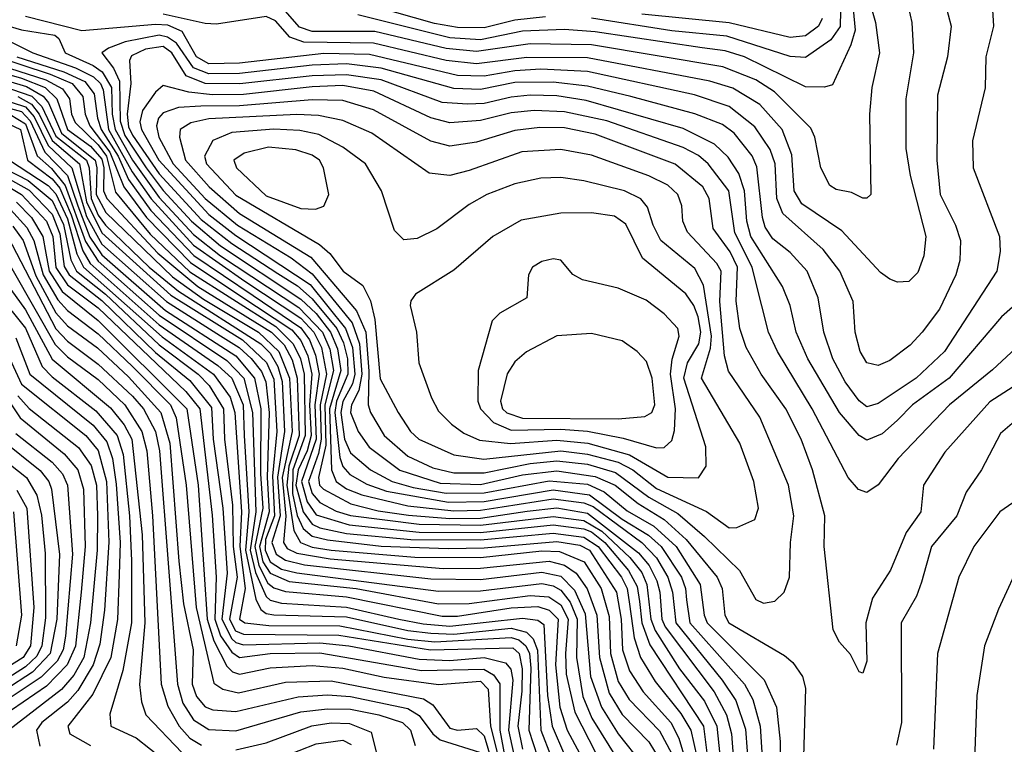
# Model space of a CAD drawing. Extents: x 501367 to 657802, y 482273 to 547541.
# Tile 657 of 714: x 626570 to 629145, y 493858 to 495752. Entities that reach past the tile are written whole.
import ezdxf

# ---------------------------------------------------------------- set-up
doc = ezdxf.new("R2010")
doc.units = 0

msp = doc.modelspace()

# ---------------------------------------------------------------- linework, layer by layer
at = {"layer": '0CON20XD'}
for points in [[(629110.3, 495835), (629116.1, 495735), (629096.1, 495655), (629094.2, 495574.2), (629061.6, 495435), (629063.3, 495365), (629131.9, 495185), (629134.2, 495145.8), (629125.3, 495095), (628987.8, 494885), (628914.3, 494815), (628815, 494748.4), (628785, 494740), (628765, 494755.2), (628728.9, 494805), (628695.9, 494865), (628672.7, 494935), (628657.6, 495025), (628629, 495095), (628585, 495143), (628539.5, 495179.5), (628519.6, 495209.6), (628512, 495235), (628497.5, 495367.5), (628485, 495396.5), (628438.4, 495455), (628407.8, 495477.8), (628335, 495506.3), (628168.5, 495551.5), (628055, 495578.6), (627965, 495588.8), (627865, 495587.6), (627775, 495569.6), (627705, 495572), (627515, 495625.7), (627425, 495636.4), (627335, 495633.3), (627145, 495611.1), (627065, 495610.3), (627025, 495626.3), (626980.3, 495690.3), (626956.6, 495706.6), (626935, 495711.9), (626845.9, 495694.1), (626802.1, 495677.9), (626785.2, 495665), (626815.4, 495625.4), (626831, 495591), (626833.1, 495486.9), (626845, 495448.9), (626900.8, 495365), (626945, 495305.9), (627019, 495225), (627095, 495161.1), (627305, 495021.5), (627345, 494983.6), (627383.2, 494935), (627401.4, 494891.4), (627410.1, 494835), (627380.4, 494735), (627385.4, 494575.4), (627397.9, 494545), (627425, 494525.3), (627465, 494509.5), (627585, 494480.7), (627705, 494468.3), (627775, 494469.4), (627831.7, 494478.3), (627965, 494499.2), (628045, 494489.3), (628069.3, 494479.3), (628197.1, 494385), (628235, 494345.1), (628265.1, 494295), (628276.8, 494255), (628285.6, 494175), (628406.9, 494025), (628442.5, 493972.5), (628467.5, 493897.5), (628480.6, 493725)], [(628881.3, 495841.3), (628902.9, 495745), (628907.3, 495665), (628887.4, 495545), (628887.4, 495415), (628898.4, 495345), (628939, 495185), (628934.3, 495135), (628918.8, 495091.2), (628895, 495068), (628865, 495065.9), (628845, 495073.3), (628821.3, 495091.3), (628719.9, 495199.9), (628615, 495270.8), (628595.1, 495305), (628588.7, 495398.7), (628563.6, 495465), (628505, 495530.7), (628435, 495572.8), (628375, 495591.4), (628055, 495652.6), (627896.6, 495653.4), (627765, 495636.7), (627685, 495645.8), (627495, 495690.9), (627313.1, 495693.1), (627276.1, 495706.1), (627238.8, 495748.8), (627215, 495760.3), (627085, 495740.7), (627055, 495741.8), (626945, 495766.8)], [(628742.9, 495845), (628754.5, 495725), (628743.4, 495686.6), (628695, 495581.5), (628674.7, 495575.3), (628625, 495576.4), (628465.3, 495655), (628415, 495670.3), (628355, 495678.2), (628075, 495720.3), (627995, 495726.5), (627885, 495722.3), (627775, 495699.1), (627695, 495704.3), (627454.5, 495764.5)], [(628981.8, 495825), (629005.9, 495735), (628995.8, 495655), (628970, 495555), (628968.4, 495385), (628977, 495295), (629017.4, 495215), (629029.7, 495175), (629027.9, 495122.1), (629017.8, 495085), (628975, 494995.5), (628930, 494935), (628898.8, 494901.2), (628845, 494860.7), (628815, 494848.2), (628785, 494854.6), (628767.8, 494885), (628754.8, 494935), (628749.5, 495015), (628714.8, 495095), (628671.1, 495151.1), (628565.8, 495245), (628550, 495285), (628545.8, 495375), (628532.4, 495412.4), (628491.9, 495471.9), (628425.4, 495525.4), (628334.8, 495555.2), (628055, 495616.2), (627932.7, 495622.7), (627865, 495618.7), (627784.6, 495604.6), (627715, 495606.6), (627485, 495661.1), (627365, 495663.5), (627145, 495638.5), (627065, 495637), (627032.2, 495655), (626995, 495720.8), (626957.5, 495737.5), (626925, 495739.9), (626732.9, 495722.9), (626585, 495760.6)], [(628787.4, 495815), (628807.5, 495745), (628818, 495665), (628798, 495575), (628792.4, 495505), (628795.6, 495295), (628785, 495285.7), (628775, 495285.6), (628745, 495300), (628705, 495308), (628688.8, 495318.8), (628664.8, 495364.8), (628648.8, 495445), (628638.4, 495468.4), (628543.5, 495563.5), (628495, 495594.6), (628408.4, 495628.4), (628065, 495686.7), (627905, 495689.1), (627765, 495668.6), (627685, 495677.1), (627498.9, 495721.1), (627335, 495721.5), (627302.1, 495732.1), (627264.2, 495775)], [(627945, 495759.3), (627865, 495750.4), (627785, 495730.7), (627715, 495731.6), (627655, 495742.3), (627504.4, 495785)], [(628716.5, 495775), (628715.8, 495734.2), (628690.7, 495699.3), (628625, 495653), (628585, 495655.9), (628418.8, 495708.8), (628275, 495723.3), (628065, 495755.7)], [(628668.5, 495755), (628659, 495735), (628625, 495709.7), (628585, 495705.6), (628425, 495744.1), (628196.5, 495766.5)], [(626508.6, 495745), (626575, 495725.8), (626661.8, 495711.8), (626672.9, 495702.9), (626689.5, 495665), (626762.5, 495632.5), (626786, 495616), (626810.5, 495575), (626812.4, 495505), (626819.9, 495465), (626865, 495385.2), (626935, 495287.5), (627025, 495190.1), (627095, 495134.8), (627299.9, 494999.9), (627361.5, 494935), (627381, 494891), (627391, 494835), (627368.1, 494745), (627370.7, 494639.3), (627351.8, 494555), (627354.5, 494535), (627364.6, 494525), (627436.2, 494486.2), (627507.8, 494467.8), (627586.6, 494456.6), (627695, 494448.1), (627775, 494449.2), (627897, 494467), (627975, 494475.9), (628055, 494461.9), (628188.3, 494358.3), (628215.6, 494325), (628236.5, 494285), (628244.3, 494255), (628249.1, 494185), (628257.5, 494165), (628385.7, 493995), (628418, 493935), (628431.6, 493885), (628441.8, 493745)], [(626137.3, 495725), (626575, 495598.9), (626636.4, 495575), (626667, 495545), (626695.6, 495465), (626755, 495421), (626785, 495387.7), (626790.5, 495365), (626789.4, 495305), (626798.2, 495285), (626931.3, 495141.3), (627035.9, 495054.1), (627228.3, 494935), (627261.6, 494901.6), (627282.9, 494862.9), (627295.7, 494815), (627300.6, 494665), (627274.2, 494585), (627268.5, 494535), (627286.7, 494416.7), (627304.1, 494385), (627335, 494373.3), (627385, 494365.4), (627603.5, 494346.5), (627775, 494346.1), (627935, 494363.8), (627981.8, 494361.8), (628045.7, 494335), (628090.8, 494265), (628111.4, 494191.4), (628115.2, 494095), (628135, 494022), (628163.5, 493975), (628242.8, 493892.8), (628275, 493832.9)], [(626423.9, 495683.9), (626649.5, 495609.5), (626707.1, 495585), (626735, 495551.7), (626741.6, 495505), (626753.5, 495475), (626805.8, 495405.8), (626842.5, 495315), (626901.4, 495235), (627017, 495117), (627142.9, 495032.9), (627281.5, 494941.5), (627305, 494913.7), (627323.2, 494873.2), (627333.7, 494825), (627328.2, 494745), (627331.9, 494665), (627321.8, 494625), (627298.3, 494575), (627292.3, 494535), (627311.7, 494465), (627335, 494433.3), (627355, 494423.5), (627425, 494408.6), (627593.1, 494393.1), (627775, 494392.5), (627965, 494410), (628045, 494399.5), (628082.7, 494375), (628143.5, 494295), (628158.6, 494265), (628165, 494224.4), (628176.4, 494136.4), (628193.6, 494085), (628231.4, 494021.4), (628298.5, 493938.5), (628325.1, 493895), (628340.5, 493825)], [(626535, 495699.9), (626604.8, 495665), (626716.5, 495626.5), (626762.9, 495602.9), (626781.7, 495585), (626788.7, 495568.7), (626802, 495465), (626864.2, 495354.2), (626913.9, 495283.9), (627025, 495162.8), (627158.9, 495068.9), (627305, 494971.5), (627339.3, 494935), (627358.9, 494895), (627372, 494825), (627355.4, 494745), (627358.4, 494655), (627351.8, 494618.2), (627325, 494545), (627335, 494513), (627355, 494489.9), (627397.3, 494467.3), (627435, 494455.5), (627615, 494432.9), (627775, 494430.4), (627965, 494453), (628045, 494442.5), (628092.1, 494415), (628165.8, 494345.8), (628196.8, 494306.8), (628210.3, 494275), (628220.6, 494185), (628231.8, 494155), (628295.3, 494055.3), (628360.6, 493970.6), (628392.8, 493905), (628415, 493694.6)], [(629231.8, 495058.2), (629137.1, 494975), (629000, 494815), (628904.3, 494745), (628865, 494705.2), (628825, 494668.9), (628785, 494652.6), (628765, 494664.8), (628713.4, 494725), (628631.3, 494865), (628600.7, 494935), (628584.4, 495005), (628564.9, 495054.9), (628481.8, 495185), (628471.7, 495225), (628465.7, 495305), (628450.3, 495350.3), (628422.7, 495392.7), (628387, 495427), (628305, 495467.5), (628051.1, 495541.1), (627975, 495552.7), (627904.9, 495554.9), (627855, 495549.9), (627785, 495533.1), (627740.8, 495530.8), (627675, 495535.8), (627515.2, 495595.2), (627425, 495608.1), (627335, 495605.6), (627145.7, 495584.3), (627055, 495585.2), (627005.3, 495605.3), (626967.6, 495665), (626945, 495681.7), (626898.9, 495675), (626862.6, 495657.4), (626857, 495645), (626860.5, 495585), (626851.2, 495505), (626855, 495472), (626865, 495449.9), (626935, 495349.1), (627045, 495229.9), (627125, 495166.6), (627245, 495088.5), (627296.4, 495056.4), (627335, 495022.4), (627399.2, 494945), (627417.1, 494907.1), (627426.9, 494865), (627428.2, 494825), (627398.9, 494755), (627394.5, 494725), (627407.3, 494607.3), (627415, 494583.8), (627433.2, 494563.1), (627477.4, 494537.4), (627529.5, 494519.5), (627691, 494491), (627785, 494492.4), (627965, 494522.7), (628060.1, 494510.1), (628145, 494445.8), (628214.3, 494404.3), (628247.8, 494375), (628300.3, 494295), (628311.1, 494265), (628313.4, 494235), (628322.3, 494175), (628465.7, 494015), (628487.5, 493975), (628506.2, 493905), (628521.9, 493658.1)], [(626562.6, 495655), (626686, 495616), (626740.7, 495590.7), (626765, 495558.3), (626773.2, 495495), (626783.3, 495465), (626827.5, 495395), (626855, 495334.5), (626913, 495253), (627025.7, 495135.7), (627180.6, 495030.6), (627305, 494946.6), (627328.1, 494915), (627344, 494875), (627352.9, 494825), (627342.2, 494745), (627345.2, 494655), (627306.7, 494545), (627321.9, 494491.9), (627345, 494457.7), (627431.6, 494431.6), (627615, 494412.4), (627775, 494411.5), (627965, 494431.4), (628045, 494421.1), (628065, 494413.2), (628100, 494385), (628162.4, 494312.4), (628185, 494270), (628190.7, 494230.7), (628196.5, 494175), (628217.6, 494117.6), (628358.1, 493905), (628386.7, 493675)], [(626155, 495627.4), (626575, 495512), (626597.8, 495487.8), (626635.9, 495405.9), (626694.8, 495344.8), (626722.2, 495265), (626753.8, 495183.8), (626785, 495137.7), (626951.6, 494991.6), (627135, 494873.3), (627183.8, 494815), (627200.4, 494735), (627199.4, 494565), (627205.7, 494475), (627185, 494375), (627195.4, 494325.4), (627219.3, 494279.3), (627235, 494267), (627265, 494257.5), (627425, 494242.9), (627675, 494192.9), (627715, 494192.5), (627855, 494214.7), (627925, 494217.5), (627955, 494208.5), (627978.4, 494185), (627970.8, 494065), (627982.1, 493955), (628001.8, 493895), (628086.9, 493735)], [(626487.4, 495607.4), (626587.7, 495577.7), (626631.8, 495551.8), (626645.2, 495535), (626679.9, 495455), (626767.6, 495385), (626772.3, 495365), (626770.3, 495295), (626795, 495248.3), (626969.6, 495079.6), (627051.1, 495021), (627194.9, 494935), (627247.5, 494885), (627275.8, 494815), (627282.3, 494675), (627256.8, 494555), (627266.2, 494453.8), (627259.9, 494385), (627269.9, 494369.9), (627295, 494357.4), (627382.3, 494342.3), (627677.4, 494317.3), (627775, 494317.9), (627955, 494336.5), (627995, 494326.4), (628025.4, 494305.4), (628054.3, 494264.3), (628079, 494195), (628085.9, 494085), (628111.6, 493991.6), (628145, 493935.5), (628215, 493863.9), (628244.9, 493815)], [(626543.7, 495625), (626638.1, 495595), (626681.7, 495571.7), (626700.4, 495545), (626705.8, 495505), (626715, 495483.4), (626775, 495424.7), (626797, 495395), (626821.1, 495301.1), (626911.2, 495191.2), (627015, 495093.2), (627239.7, 494949.7), (627285.4, 494905), (627304.3, 494865), (627314.2, 494825), (627316.7, 494665), (627284.6, 494575), (627283.4, 494513.4), (627295.7, 494455.7), (627311.6, 494421.6), (627335, 494402.2), (627375, 494391.8), (627515, 494375.6), (627690.4, 494369.6), (627785, 494371.7), (627975, 494388.2), (628035, 494377.9), (628060.3, 494365), (628131, 494255), (628142.6, 494185), (628146.6, 494105), (628165, 494050), (628200.1, 493995), (628272.4, 493915), (628293.8, 493873.8), (628310.6, 493815)], [(626497.5, 495587.5), (626601.8, 495551.8), (626628.5, 495525), (626665, 495447.5), (626744.9, 495385), (626752, 495365), (626757, 495285), (626775, 495241.2), (626794.9, 495214.9), (626908.9, 495105), (626985, 495042.1), (627200.6, 494905), (627225, 494880.4), (627245.5, 494845.5)], [(629211.8, 494928.2), (629113.5, 494836.5), (629000.9, 494745), (628867.2, 494605), (628815, 494536.1), (628785, 494515.9), (628763.4, 494523.4), (628736.6, 494555), (628642.2, 494735), (628551.5, 494885), (628527.8, 494935), (628493, 495073), (628485.3, 495105), (628440.4, 495195), (628424.4, 495305), (628370.5, 495375), (628345, 495397.3), (628305, 495417.6), (628105, 495487.7), (627995, 495511.3), (627915.3, 495514.7), (627855, 495508.7), (627775, 495488.1), (627695, 495482.8), (627645, 495495.9), (627495.9, 495565), (627415, 495579.6), (627335, 495576.8), (627155, 495556.8), (627074.3, 495555.7), (627012.3, 495562.3), (626945, 495579.6), (626925, 495562.6), (626891, 495515), (626884.6, 495485.3), (626888.5, 495465), (626933.7, 495385), (627065, 495242.7), (627135, 495187.7), (627329.6, 495059.6), (627422.3, 494945), (627440.7, 494895), (627446.6, 494825), (627440, 494800), (627415, 494754), (627409.8, 494725), (627419.3, 494655), (627435, 494619.3), (627487, 494575), (627543.9, 494545), (627598.7, 494528.7), (627685, 494514), (627785, 494514.7), (627955, 494546.2), (628055, 494537.8), (628098.1, 494518.1), (628158.3, 494468.3), (628228, 494428), (628286.4, 494375), (628349.4, 494275), (628359.5, 494195), (628368, 494175), (628516.6, 494026.6), (628548.6, 493955), (628558.7, 493865), (628558.5, 493745)], [(626485, 495556.9), (626585, 495524.4), (626608.1, 495498.1), (626645, 495423.5), (626706.4, 495365), (626745, 495237.7), (626785, 495165.6), (626953.6, 495015), (627095, 494925.4), (627143.6, 494895), (627175, 494866.7), (627202.6, 494832.6), (627213.7, 494805), (627222.1, 494725), (627217, 494555), (627222.5, 494465), (627197.6, 494375), (627206.3, 494335), (627225, 494305.1), (627275, 494283.6), (627449.6, 494265), (627665.1, 494224.9), (627745, 494225.6), (627905, 494247), (627953.6, 494243.6), (627985, 494222.6), (628004.5, 494185), (627997, 494095), (627999.2, 494040.8), (628021.4, 493941.4), (628113.4, 493763.4)], [(626565, 495550.9), (626601.1, 495531.1), (626621.2, 495505), (626655, 495436), (626726.3, 495375), (626745, 495275.8), (626785, 495194.8), (626965, 495031.8), (627152.4, 494915), (627215.7, 494855.7), (627235, 494812.5), (627242.9, 494675), (627231.4, 494558.6), (627236.5, 494455), (627213.3, 494393.3), (627212.3, 494365), (627225, 494334.5), (627255, 494315.9), (627295, 494305.9), (627665, 494258.1), (627775, 494258.5), (627935, 494278.3), (627965, 494272.1), (627985, 494260.8), (628009.4, 494229.4), (628028.2, 494185), (628025.7, 494085), (628042.3, 493982.3), (628065.8, 493925.8), (628135.1, 493815)], [(629265, 494854.7), (629106.7, 494753.3), (628988.9, 494621.1), (628933.1, 494535), (628926, 494465), (628888.4, 494411.6), (628847.3, 494312.7), (628800.3, 494239.7), (628782.5, 494175), (628785.3, 494075), (628775, 494043.3), (628765, 494047.5), (628742.3, 494092.3), (628713.3, 494125), (628697.3, 494157.3), (628673.9, 494375), (628675.6, 494455), (628643, 494575), (628613.3, 494655), (628573.7, 494735), (628509.2, 494825), (628469.6, 494895), (628453.3, 494945), (628443.8, 495016.2), (628447.2, 495105), (628427.4, 495145), (628383.5, 495206.5), (628372.5, 495285), (628356.2, 495315), (628284, 495374), (628075, 495452.6), (627995, 495469), (627930.1, 495469.9), (627865, 495462.4), (627765, 495432), (627695, 495421), (627645, 495434.4), (627495, 495516), (627415, 495540.9), (627335, 495542.5), (627145, 495527), (627044.1, 495525.9), (626985, 495522.3), (626945, 495508.9), (626933, 495495), (626927.6, 495475), (626934.2, 495445), (626971.6, 495375), (627055, 495284.7), (627140, 495215), (627279.6, 495129.6), (627335, 495087.3), (627439.2, 494959.2), (627458.9, 494905), (627465, 494825), (627457.1, 494782.9), (627437.7, 494745), (627434.7, 494725), (627455.1, 494675), (627484.3, 494634.3), (627564.4, 494574.4), (627669.7, 494540.3), (627775, 494536.8), (627885, 494561.9), (627975, 494572.2), (628075, 494558.1), (628127.5, 494535), (628187, 494487), (628255.4, 494445.4), (628313, 494393), (628393.4, 494295), (628406.8, 494265), (628413.7, 494195), (628424.4, 494175), (628570.1, 494090.1), (628591.6, 494071.6), (628616.9, 494035), (628624.6, 494004.6), (628619.2, 493825)], [(626487.1, 495505), (626571.9, 495465), (626590.2, 495385), (626655, 495336.3), (626675, 495311.5), (626705, 495242.2), (626735, 495148), (626754.8, 495114.8), (626935, 494954.7), (627088.1, 494848.1), (627125.1, 494815), (627154.8, 494745), (627157.4, 494665), (627169, 494465), (627160.4, 494365), (627187.2, 494237.2), (627200.3, 494210.3), (627215, 494199.8), (627235, 494195.8), (627425, 494190.5), (627585, 494155.4), (627645, 494147.9), (627705, 494146), (627855, 494161.6), (627895, 494151.1), (627913.1, 494133.1), (627924, 494104), (627932.7, 493895), (627959.8, 493825)], [(626545, 495504.6), (626585, 495480.2), (626615.9, 495395.9), (626653.1, 495363.1), (626688.9, 495318.9), (626742.3, 495172.3), (626775, 495120.6), (626935, 494979.7), (627111.4, 494861.4), (627156.4, 494815), (627178.9, 494725), (627187.4, 494465), (627173.2, 494365), (627187.1, 494307.1), (627215, 494244.2), (627225, 494234.9), (627255, 494226.6), (627425, 494216.4), (627561.4, 494185), (627625, 494172.2), (627695, 494166.9), (627885, 494187.7), (627925, 494182.4), (627940.5, 494170.5), (627950.1, 493985), (627962.5, 493905), (627995, 493830.2)], [(628515, 494226.7), (628545, 494231.8), (628568.7, 494255), (628583.1, 494295), (628585.2, 494384.8), (628594.4, 494455), (628580.2, 494535), (628505, 494712.9), (628423.2, 494833.2), (628413.3, 494873.3), (628400.7, 495015), (628404.2, 495095), (628393.1, 495115), (628316.5, 495196.5), (628304.4, 495225), (628301.7, 495265), (628291.1, 495295), (628265, 495319.5), (628215, 495344.2), (628065, 495397.7), (627985, 495412.7), (627883.1, 495406.9), (627745, 495358), (627695, 495344.3), (627640.7, 495350.7), (627491.1, 495455), (627415, 495488.7), (627351.7, 495501.7), (627294.5, 495504.5), (627065, 495492.7), (627017.5, 495482.5), (626989.6, 495465), (626987.6, 495445), (627004, 495385), (627065.6, 495315), (627145, 495245.8), (627331.3, 495131.3), (627450.9, 494990.9), (627475.2, 494935.2), (627483.3, 494833.3), (627481.4, 494745), (627487.1, 494725), (627523, 494665), (627585, 494610.7), (627650.8, 494580.8), (627705, 494567.7), (627785, 494567.5), (627905, 494592), (627975, 494598.4), (628055, 494589.8), (628127.9, 494567.9), (628215, 494503.9), (628290.7, 494460.7), (628361, 494401), (628451.9, 494311.9), (628495, 494236.1), (628515, 494226.7)], [(628425, 494423.7), (628445, 494424.1), (628492.2, 494445), (628502, 494475), (628490, 494545), (628452.9, 494645), (628353.2, 494815), (628376.6, 494893.4), (628379.4, 494925), (628358.3, 495058.3), (628335, 495101.5), (628246.7, 495175), (628226.3, 495215), (628212.1, 495262.1), (628193.9, 495283.9), (628151.5, 495305), (628045, 495330.6), (627985, 495339.1), (627932.5, 495337.5), (627865, 495323), (627791.5, 495295), (627745, 495268.8), (627660.6, 495205), (627609.7, 495179.7), (627575, 495176.7), (627550.5, 495200.5), (627516, 495305), (627474, 495375), (627415, 495418.5), (627351.9, 495451.9), (627302.8, 495462.8), (627235, 495466), (627125, 495456.8), (627075, 495435.9), (627053.6, 495395), (627058.3, 495375), (627135, 495293.3), (627354.3, 495164.3), (627380.9, 495140.9), (627415.7, 495095), (627467.4, 495057.4), (627487.3, 495017.3), (627498.6, 494968.6), (627513.1, 494813.1), (627560, 494725), (627592.2, 494675), (627613.6, 494655), (627705, 494614.3), (627783.5, 494603.5), (627985, 494624.9), (628055, 494616.6), (628135, 494595.5), (628173.6, 494575), (628235, 494526.3), (628366, 494466), (628425, 494423.7)], [(627343.5, 495256.5), (627365, 495264.5), (627378.7, 495295), (627364.8, 495365), (627353.8, 495385), (627335, 495398.2), (627292.2, 495412.2), (627221.1, 495418.9), (627157.2, 495402.8), (627129.8, 495385), (627136.7, 495365), (627215, 495291.3), (627305, 495258.5), (627343.5, 495256.5)], [(626505, 495376.5), (626592, 495332), (626655, 495279.4), (626685, 495216.5), (626704, 495124), (626718.3, 495095), (626794.3, 495034.3), (626935, 494901.7), (627036.7, 494825), (627065.6, 494795.6), (627103.3, 494735), (627105.4, 494655), (627127, 494483), (627128.3, 494375), (627138.4, 494295), (627118.9, 494185), (627134.7, 494154.7), (627155, 494145.6), (627405, 494142.7), (627644.6, 494104.6), (627860, 494110), (627876.1, 494095), (627883.8, 494055), (627883.5, 493996.5), (627872.3, 493905), (627885.2, 493845)], [(626543.3, 495385), (626645, 495319), (626665, 495297.2), (626695, 495231.8), (626719.5, 495139.5), (626737.2, 495105), (626942.6, 494922.6), (627076.7, 494825), (627120.5, 494765), (627132.9, 494725), (627150.3, 494465), (627146.2, 494375), (627159.6, 494265), (627144.9, 494185), (627158.5, 494175), (627221.9, 494168.1), (627407.2, 494167.2), (627585, 494132.9), (627655.7, 494125.7), (627855, 494137.2), (627875, 494130.4), (627893.3, 494115), (627903.2, 494095), (627906.4, 494056.4), (627901.2, 493895), (627923.8, 493825)], [(626485, 495347.8), (626575, 495294.9), (626640.2, 495225), (626657.2, 495185), (626664.5, 495104.5), (626695, 495058.6), (626775, 494998.7), (627005, 494780), (627040.9, 494735), (627073.5, 494456.5), (627084.3, 494294.3), (627080.2, 494185), (627095, 494141.6), (627125, 494098.3), (627145, 494084.5), (627225.2, 494095.2), (627355, 494096.8), (627620.4, 494050.4), (627784, 494054), (627809.3, 494039.3), (627825.5, 494015.5), (627825.5, 493895), (627853.4, 493743.4)], [(626492.8, 495362.8), (626595, 495306.2), (626655, 495243.6), (626675, 495192.1), (626686.5, 495106.5), (626699.2, 495085), (626785, 495018.3), (626925, 494882.1), (627015, 494808.7), (627071.7, 494738.3), (627075.8, 494655), (627100.9, 494475), (627112.6, 494305), (627099, 494185), (627125, 494133.4), (627135, 494123.5), (627155, 494117.6), (627355, 494122.6), (627430.8, 494115), (627615, 494080.6), (627695, 494076.9), (627784.9, 494084.9), (627840.8, 494070.8), (627854.3, 494054.3), (627859.8, 494025), (627848.1, 493895), (627867, 493807)], [(626561.6, 495275), (626601, 495235), (626631, 495185), (626638.5, 495141.5), (626646.9, 495095), (626681.4, 495041.4), (626775, 494965.9), (627007, 494735), (627037.2, 494535), (627060.7, 494185), (627078, 494128), (627111.8, 494061.8), (627126.9, 494046.9), (627145, 494040.6), (627225, 494057.8), (627335, 494063.4), (627415, 494056.5), (627523.1, 494033.1), (627665, 494014.4), (627775, 494022.9), (627795, 494001.9), (627801.3, 493905), (627823.4, 493815)], [(626545.9, 495255.9), (626589, 495209), (626607.5, 495175), (626631.5, 495085), (626669.9, 495019.9), (626695, 494991.8), (626775, 494930.5), (626865, 494845.3), (626964.2, 494745), (626979, 494711), (627005.4, 494535), (627031.8, 494215), (627077.7, 494017.7), (627101.5, 494001.5), (627142.4, 493992.4), (627265, 494020.3), (627385, 494023.3), (627626.4, 493976.4), (627650.5, 493960.5), (627695, 493900), (627715, 493894.9), (627765, 493899.2), (627785, 493879.6), (627803.7, 493815)], [(628345, 494554.7), (628365.3, 494584.8), (628363.9, 494635), (628306.8, 494815), (628316.2, 494855), (628345.9, 494905), (628350.7, 494935), (628344, 494975), (628333, 495005), (628312.3, 495035), (628198.3, 495128.3), (628155, 495217.1), (628125, 495238.8), (628065, 495247.2), (627985, 495246.6), (627881.7, 495228.3), (627807.5, 495185), (627705, 495097.3), (627605, 495034.6), (627592.6, 495017.4), (627591.5, 495005), (627607.5, 494935), (627613.8, 494855), (627646.5, 494763.5), (627665, 494728.5), (627699.3, 494695), (627731.2, 494671.2), (627772.5, 494652.5), (627853.8, 494643.8), (627975, 494652.8), (628055.3, 494644.7), (628164.6, 494614.6), (628265, 494556.4), (628345, 494554.7)], [(626495.8, 495195), (626662.7, 494902.7), (626695, 494870.6), (626775, 494811.1), (626845.3, 494745.3), (626889.6, 494675), (626902.5, 494625), (626917.2, 494455), (626940.2, 494015), (626957.2, 493957.2), (626986.9, 493905), (627015, 493873.8), (627045.3, 493855.3)], [(626552.6, 495212.6), (626579.6, 495175), (626612.5, 495082.6), (626665, 494985.7), (626695, 494952.1), (626773.8, 494893.8), (626855, 494818.2), (626939.2, 494725), (626963.1, 494645), (626986.7, 494336.7), (626998.5, 494225), (627023.5, 494105), (627021.3, 494015), (627032.2, 493982.2), (627055, 493955.8), (627075, 493947.8), (627135, 493943.2), (627298, 493982), (627375, 493987.1), (627435, 493982.7), (627585, 493951.4), (627615, 493932.6), (627650.5, 493885), (627669.6, 493869.6), (627775, 493836)], [(626539.1, 495185), (626665, 494943.8), (626695, 494911.6), (626775, 494851.8), (626865, 494767.8), (626894.1, 494735), (626925, 494675.2), (626935.5, 494625), (626982.7, 494015), (626996.7, 493965), (627025, 493921.5), (627065, 493896.1), (627135, 493893.1), (627305, 493942.4), (627375, 493950.5), (627435, 493949.2), (627509.2, 493935), (627571.1, 493915), (627592.3, 493895), (627604.5, 493854.5)], [(628235, 494632.3), (628255, 494633.3), (628275, 494652.1), (628282.2, 494677.8), (628284.7, 494735), (628271.6, 494825), (628275.8, 494864.2), (628294.7, 494924.7), (628291.2, 494945), (628255, 494982.8), (628208.6, 495018.6), (628135, 495050.2), (628042, 495072), (628016.3, 495086.3), (627985, 495123.3), (627965, 495127.1), (627935, 495120), (627911.4, 495105), (627900.6, 495085), (627895.8, 495025), (627825.4, 494984.6), (627805.4, 494964.6), (627768.8, 494835), (627768.1, 494755), (627774.8, 494735), (627808.9, 494698.9), (627855, 494678.5), (627985, 494681.2), (628055, 494676.1), (628147.9, 494657.9), (628235, 494632.3)], [(626547.1, 495047.1), (626585, 494993.4), (626654.7, 494864.7), (626807.7, 494737.7), (626843.1, 494693.1), (626863.8, 494655), (626890, 494405), (626897.8, 494175), (626883.7, 494013.7), (626888.3, 493968.3), (626899.8, 493935), (626995.4, 493835.4)], [(626513.5, 495033.5), (626585, 494945.4), (626628.7, 494845), (626655, 494818), (626769.4, 494729.4), (626824.7, 494665), (626840.3, 494615), (626857.5, 494455), (626862.9, 494337.1), (626862.5, 494175), (626839.7, 494050.3)], [(628135, 494708.5), (628205, 494714.3), (628222.9, 494725), (628231.1, 494745), (628224, 494815), (628208.8, 494858.8), (628184.4, 494885), (628145, 494912.1), (628065, 494931.3), (627975, 494925.3), (627895, 494884.1), (627865, 494857.3), (627845, 494826.2), (627827.2, 494755), (627832.4, 494735), (627843.8, 494723.8), (627885, 494710.3), (628135, 494708.5)], [(626560.4, 494920.4), (626596.6, 494825), (626761.9, 494691.9), (626798.3, 494648.3), (626813, 494605), (626822.4, 494537.6), (626832.6, 494385), (626830.3, 494300.3), (626826.1, 494183.9), (626808.2, 494085), (626761.7, 493988.3), (626696.2, 493905), (626701.4, 493885), (626755, 493854.4)], [(626529, 494899), (626575, 494799.6), (626743.1, 494665), (626775, 494625.8), (626797.3, 494545), (626803.6, 494386.4), (626791.8, 494208.2), (626779.8, 494119.8), (626762.4, 494065), (626721.9, 493998.1), (626695, 493968), (626628.3, 493915), (626613.8, 493895), (626622.8, 493852.8)], [(627245.5, 494845.5), (627256.4, 494806.4), (627262.6, 494675), (627244.3, 494555.7), (627251.5, 494455), (627229.4, 494385), (627241.2, 494355), (627265, 494339), (627315, 494327), (627645, 494290.4), (627775, 494288.4), (627935, 494307.9), (627985, 494297.2), (628021, 494261), (628049.1, 494199.1), (628062.8, 494035), (628091.7, 493955), (628135, 493884.8), (628198.6, 493805)], [(626495, 494824.9), (626571.5, 494711.5), (626686.7, 494616.7), (626722, 494575), (626737.3, 494525), (626741.2, 494375), (626730.9, 494255), (626715.8, 494114.2), (626694.4, 494065), (626640.4, 494009.6), (626486.7, 493905)], [(626565, 494768.6), (626595, 494736), (626723.6, 494633.6), (626756.7, 494586.7), (626771.1, 494535), (626773.9, 494455), (626772.6, 494365), (626755.1, 494175), (626737.9, 494085), (626711.5, 494038.5), (626679.2, 494000.8), (626541.9, 493895)], [(629165, 494696.1), (629135, 494670.4), (629084.8, 494575.2), (629045, 494516.5), (629020.4, 494455), (628954.4, 494375), (628928.5, 494281.5), (628914.8, 494245), (628874.8, 494175), (628876, 493915), (628862.5, 493855)], [(626521.7, 494655), (626623.4, 494573.4), (626646.3, 494545), (626653.2, 494525), (626674, 494354), (626667.2, 494185), (626650.1, 494095), (626603.7, 494046.4), (626385.4, 493905)], [(626560.1, 494670.1), (626655.3, 494595.3), (626682, 494565), (626694.9, 494535), (626708.2, 494355), (626690.1, 494140.1), (626683.9, 494105), (626667.9, 494075), (626626.6, 494033.4), (626463.6, 493925)], [(626498.8, 494625), (626587.8, 494555), (626615, 494509.1), (626626.9, 494456.9), (626636.8, 494356.8), (626637.9, 494187.9), (626628, 494115), (626615, 494087.8), (626585, 494060.5), (626495, 494002.7)], [(626562.3, 494522.3), (626589, 494475), (626607.3, 494215), (626598.3, 494115), (626579.2, 494085), (626505, 494038.5)], [(629246, 494544), (629132.5, 494465), (629065.3, 494375), (629025.3, 494295), (628969.7, 494095), (628959.5, 493845)], [(626554.1, 494465), (626575.1, 494195.1), (626560.6, 494115)], [(629191.5, 494345), (629129.4, 494210.6), (629093.1, 494115), (629072.5, 493985), (629064.2, 493744.2)], [(626839.7, 494050.3), (626806, 493936), (626808.9, 493905), (626874.9, 493874.9), (626950, 493815)], [(627135, 493843.4), (627215, 493861.7), (627333.9, 493906.1), (627385, 493913.5), (627432.3, 493912.3), (627489.3, 493889.3), (627505, 493827.3)], [(627256.3, 493823.7), (627345, 493859), (627415, 493868.6), (627436.8, 493856.8)]]:
    msp.add_lwpolyline(points, dxfattribs=at)

doc.saveas('drawing.dxf')
